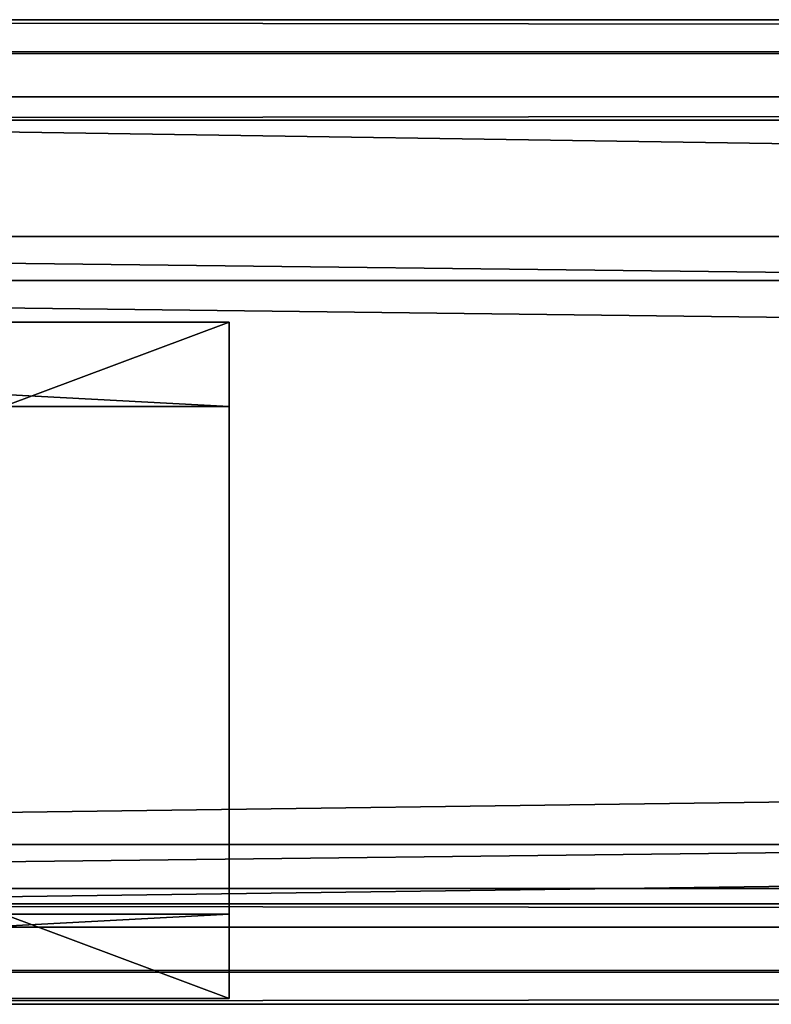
# Model space of a CAD drawing. Header units: millimetres. Extents: x 60485 to 71303, y 100 to 16900.
# Tile 711 of 1056: x 60633 to 60676, y 9911 to 9967. Entities that reach past the tile are written whole.
import ezdxf

# ---------------------------------------------------------------- set-up
doc = ezdxf.new("R2010")
doc.units = ezdxf.units.MM
doc.layers.add('3', color=7, linetype='Continuous')
doc.layers.add('9', color=7, linetype='Continuous')

msp = doc.modelspace()

# ---------------------------------------------------------------- meshes
at = {"layer": '3', "color": 91}
mesh = msp.add_polyface(dxfattribs=at)
corners = [(60645, 9911.233, 5137.913), (60555, 9911.233, 5137.913), (60555, 9944.856, 5247.888), (60645, 9944.856, 5247.888), (60555, 9916.015, 5136.451), (60555, 9949.637, 5246.427), (60645, 9916.015, 5136.451), (60645, 9949.637, 5246.427)]
mesh.append_faces([[corners[k] for k in face] for face in [(0, 2, 3, 3), (1, 5, 2, 2), (4, 7, 5, 5), (6, 3, 7, 7), (1, 6, 4, 4), (3, 5, 7, 7)]], dxfattribs={"vtx0": -1, "color": 91})
mesh.append_faces([[corners[k] for k in face] for face in [(0, 1, 2, 2), (1, 4, 5, 5), (4, 6, 7, 7), (6, 0, 3, 3), (1, 0, 6, 6), (3, 2, 5, 5)]], dxfattribs={"vtx2": -1, "vtx3": -1, "color": 91})
at = {"layer": '9', "color": 243}
mesh = msp.add_polyface(dxfattribs=at)
corners = [(60500, 9962.427, 5127.488), (60500, 9917.483, 5141.236), (63500, 9917.483, 5141.236), (63500, 9962.427, 5127.488), (60500, 9951.998, 5254.075), (63500, 9951.998, 5254.075), (60500, 9916.616, 5264.898), (63500, 9916.616, 5264.898), (60500, 9912.814, 5252.466), (63500, 9912.814, 5252.466), (60500, 9910.901, 5253.051), (63500, 9910.901, 5253.051), (60500, 9915.289, 5267.395), (63500, 9915.289, 5267.395), (60500, 9954.496, 5255.403), (63500, 9954.496, 5255.403), (60500, 9919.98, 5142.564), (63500, 9919.98, 5142.564), (60500, 9961.1, 5129.986), (63500, 9961.1, 5129.986), (60500, 9964.902, 5142.417), (63500, 9964.902, 5142.417), (60500, 9966.815, 5141.832), (63500, 9966.815, 5141.832)]
mesh.append_faces([[corners[k] for k in face] for face in [(0, 2, 3, 3), (1, 5, 2, 2), (4, 7, 5, 5), (6, 9, 7, 7), (8, 11, 9, 9), (10, 13, 11, 11), (12, 15, 13, 13), (14, 17, 15, 15), (16, 19, 17, 17), (18, 21, 19, 19), (20, 23, 21, 21), (22, 3, 23, 23), (8, 12, 10, 10), (20, 0, 22, 22), (11, 7, 9, 9), (3, 21, 23, 23)]], dxfattribs={"vtx0": -1, "color": 243})
mesh.append_faces([[corners[k] for k in face] for face in [(12, 6, 14, 14), (14, 1, 16, 16), (16, 0, 18, 18), (18, 0, 20, 20), (2, 19, 3, 3), (19, 2, 17, 17), (17, 2, 15, 15), (15, 5, 13, 13), (21, 3, 19, 19)]], dxfattribs={"vtx0": -1, "vtx1": -1, "color": 243})
mesh.append_faces([[corners[k] for k in face] for face in [(12, 8, 6, 6), (14, 6, 4, 4), (14, 4, 1, 1), (16, 1, 0, 0), (7, 11, 13, 13), (15, 2, 5, 5), (13, 5, 7, 7)]], dxfattribs={"vtx0": -1, "vtx2": -1, "vtx3": -1, "color": 243})
mesh.append_faces([[corners[k] for k in face] for face in [(0, 1, 2, 2), (1, 4, 5, 5), (4, 6, 7, 7), (6, 8, 9, 9), (8, 10, 11, 11), (10, 12, 13, 13), (12, 14, 15, 15), (14, 16, 17, 17), (16, 18, 19, 19), (18, 20, 21, 21), (20, 22, 23, 23), (22, 0, 3, 3)]], dxfattribs={"vtx2": -1, "vtx3": -1, "color": 243})

doc.saveas('drawing.dxf')
